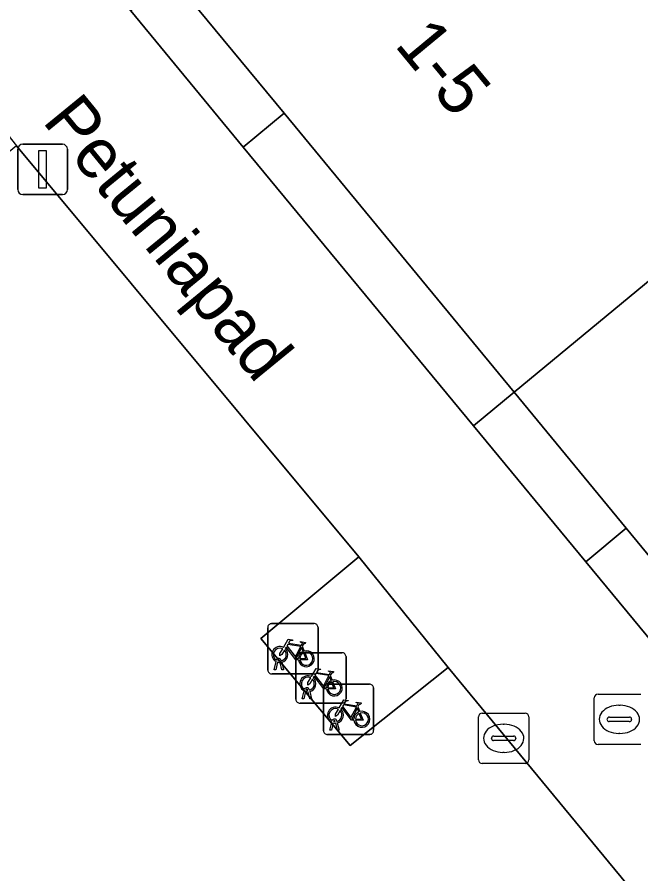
# Model space of a CAD drawing. Extents: x 162344 to 162869, y 381217 to 381818.
# Drawn here: x 162488.41 to 162500.82, y 381732.95 to 381749.99 of the extents above; entities that cross this region are included whole.
import ezdxf

# ---------------------------------------------------------------- set-up
doc = ezdxf.new("R2010")
doc.units = 0
for name, color, linetype in [('IMGEO_Fietsenrek', 7, 'Continuous'), ('IMGEO_Groenvoorziening', 7, 'Continuous'), ('IMGEO_Kolk', 7, 'Continuous'), ('IMGEO_Lichtmast', 7, 'Continuous'), ('IMGEO_Openbare_ruimte_label', 7, 'Continuous'), ('IMGEO_Pand', 7, 'Continuous'), ('IMGEO_Pand_nummerreeks', 7, 'Continuous'), ('IMGEO_Rioolput', 7, 'Continuous'), ('IMGEO_Voetpad_open', 7, 'Continuous')]:
    doc.layers.add(name, color=color, linetype=linetype)

msp = doc.modelspace()

# ---------------------------------------------------------------- linework, layer by layer
at = {"layer": 'IMGEO_Fietsenrek'}
for p, q in [((162493.396, 381737), (162493.396, 381737.841)), ((162493.396, 381737.841), (162493.396, 381737)), ((162493.471, 381737.925), (162494.312, 381737.925)), ((162494.312, 381737.925), (162493.471, 381737.925)), ((162494.396, 381737.85), (162494.396, 381737.009)), ((162494.396, 381737.009), (162494.396, 381737.85)), ((162494.083, 381737.474), (162494.119, 381737.379)), ((162494.028, 381737.345), (162494.869, 381737.345)), ((162494.869, 381737.345), (162494.028, 381737.345)), ((162494.953, 381737.27), (162494.953, 381736.429)), ((162494.953, 381736.429), (162494.953, 381737.27)), ((162493.523, 381737.009), (162493.562, 381737.169)), ((162493.592, 381737.157), (162493.557, 381737.009)), ((162493.634, 381737.181), (162493.633, 381737.185)), ((162493.675, 381737.009), (162493.641, 381737.151)), ((162493.665, 381737.192), (162493.666, 381737.185)), ((162493.673, 381737.155), (162493.708, 381737.009)), ((162493.953, 381736.42), (162493.953, 381737.261)), ((162493.953, 381737.261), (162493.953, 381736.42)), ((162494.321, 381736.925), (162493.48, 381736.925)), ((162493.48, 381736.925), (162494.321, 381736.925)), ((162493.557, 381737.009), (162493.523, 381737.009)), ((162493.708, 381737.009), (162493.675, 381737.009)), ((162494.64, 381736.894), (162494.676, 381736.799)), ((162494.08, 381736.429), (162494.119, 381736.589)), ((162494.191, 381736.601), (162494.19, 381736.605)), ((162494.222, 381736.612), (162494.223, 381736.605)), ((162494.502, 381735.796), (162494.502, 381736.637)), ((162494.502, 381736.637), (162494.502, 381735.796)), ((162494.577, 381736.721), (162495.418, 381736.721)), ((162495.418, 381736.721), (162494.577, 381736.721)), ((162495.502, 381736.646), (162495.502, 381735.805)), ((162495.502, 381735.805), (162495.502, 381736.646)), ((162494.114, 381736.429), (162494.08, 381736.429)), ((162494.149, 381736.577), (162494.114, 381736.429)), ((162494.232, 381736.429), (162494.198, 381736.571)), ((162494.23, 381736.575), (162494.265, 381736.429)), ((162494.265, 381736.429), (162494.232, 381736.429)), ((162494.878, 381736.345), (162494.037, 381736.345)), ((162494.037, 381736.345), (162494.878, 381736.345)), ((162495.189, 381736.27), (162495.225, 381736.175)), ((162494.629, 381735.805), (162494.668, 381735.965)), ((162494.698, 381735.953), (162494.663, 381735.805)), ((162494.74, 381735.977), (162494.739, 381735.981)), ((162494.781, 381735.805), (162494.747, 381735.947)), ((162494.771, 381735.988), (162494.772, 381735.981)), ((162494.779, 381735.951), (162494.814, 381735.805)), ((162494.663, 381735.805), (162494.629, 381735.805)), ((162494.814, 381735.805), (162494.781, 381735.805)), ((162495.427, 381735.721), (162494.586, 381735.721)), ((162494.586, 381735.721), (162495.427, 381735.721))]:
    msp.add_line(p, q, dxfattribs=at)
for points in [[(162493.709, 381737.451), (162493.804, 381737.615), (162493.89, 381737.601), (162493.892, 381737.592), (162493.836, 381737.581), (162493.809, 381737.536), (162494.065, 381737.495)], [(162494.005, 381737.207), (162493.955, 381737.207), (162493.764, 381737.458), (162493.745, 381737.426)], [(162494.052, 381737.47), (162493.795, 381737.511), (162493.778, 381737.482), (162493.945, 381737.262), (162494.052, 381737.47)], [(162494.1, 381737.372), (162494.07, 381737.449), (162493.961, 381737.231), (162494.004, 381737.231)], [(162494.065, 381737.495), (162494.09, 381737.544), (162494.084, 381737.548), (162494.061, 381737.552), (162494.049, 381737.559), (162494.048, 381737.562), (162494.05, 381737.567), (162494.145, 381737.552), (162494.147, 381737.542), (162494.137, 381737.529), (162494.125, 381737.523), (162494.111, 381737.529), (162494.083, 381737.474)], [(162493.73, 381737.399), (162493.678, 381737.309), (162493.638, 381737.284), (162493.639, 381737.331), (162493.694, 381737.425)], [(162494.034, 381737.231), (162494.154, 381737.23), (162494.11, 381737.344)], [(162494.13, 381737.351), (162494.185, 381737.206), (162494.035, 381737.206)], [(162494.266, 381736.871), (162494.361, 381737.035), (162494.447, 381737.021), (162494.449, 381737.012), (162494.393, 381737.001), (162494.366, 381736.956), (162494.622, 381736.915)], [(162494.609, 381736.89), (162494.352, 381736.931), (162494.335, 381736.902), (162494.502, 381736.682), (162494.609, 381736.89)], [(162494.622, 381736.915), (162494.647, 381736.964), (162494.641, 381736.968), (162494.618, 381736.972), (162494.606, 381736.979), (162494.605, 381736.982), (162494.607, 381736.987), (162494.702, 381736.972), (162494.704, 381736.962), (162494.694, 381736.949), (162494.682, 381736.943), (162494.668, 381736.949), (162494.64, 381736.894)], [(162494.287, 381736.819), (162494.235, 381736.729), (162494.195, 381736.704), (162494.196, 381736.751), (162494.251, 381736.845)], [(162494.562, 381736.627), (162494.512, 381736.627), (162494.321, 381736.878), (162494.302, 381736.846)], [(162494.657, 381736.792), (162494.627, 381736.869), (162494.518, 381736.651), (162494.561, 381736.651)], [(162494.591, 381736.651), (162494.711, 381736.65), (162494.667, 381736.764)], [(162494.687, 381736.771), (162494.742, 381736.626), (162494.592, 381736.626)], [(162494.815, 381736.247), (162494.91, 381736.411), (162494.996, 381736.397), (162494.998, 381736.388), (162494.942, 381736.377), (162494.915, 381736.332), (162495.171, 381736.291)], [(162495.111, 381736.003), (162495.061, 381736.003), (162494.87, 381736.254), (162494.851, 381736.222)], [(162495.158, 381736.266), (162494.901, 381736.307), (162494.884, 381736.278), (162495.051, 381736.058), (162495.158, 381736.266)], [(162495.206, 381736.168), (162495.176, 381736.245), (162495.067, 381736.027), (162495.11, 381736.027)], [(162495.171, 381736.291), (162495.196, 381736.34), (162495.19, 381736.344), (162495.167, 381736.348), (162495.155, 381736.355), (162495.154, 381736.358), (162495.156, 381736.363), (162495.251, 381736.348), (162495.253, 381736.338), (162495.243, 381736.325), (162495.231, 381736.319), (162495.217, 381736.325), (162495.189, 381736.27)], [(162494.836, 381736.195), (162494.784, 381736.105), (162494.744, 381736.08), (162494.745, 381736.127), (162494.8, 381736.221)], [(162495.14, 381736.027), (162495.26, 381736.026), (162495.216, 381736.14)], [(162495.236, 381736.147), (162495.291, 381736.002), (162495.141, 381736.002)]]:
    msp.add_lwpolyline(points, dxfattribs=at)
for centre, radius, start, end in [((162493.474, 381737.847), 0.0779, 92.4484, 184.2845), ((162493.474, 381737.847), 0.0779, 92.4484, 184.2845), ((162494.318, 381737.847), 0.0779, 2.4484, 94.2845), ((162494.318, 381737.847), 0.0779, 2.4484, 94.2845), ((162493.636, 381737.31), 0.159, 62.6766, 242.1369), ((162493.636, 381737.31), 0.129, 63.3192, 238.903), ((162493.636, 381737.31), 0.129, 283.6043, 43.4302), ((162493.636, 381737.31), 0.159, 283.5766, 46.6042), ((162494.031, 381737.267), 0.0779, 92.4484, 184.2845), ((162494.031, 381737.267), 0.0779, 92.4484, 184.2845), ((162494.163, 381737.226), 0.159, 113.3408, 178.3217), ((162494.163, 381737.226), 0.159, 187.0065, 105.7708), ((162494.163, 381737.226), 0.129, 113.923, 177.9556), ((162494.163, 381737.226), 0.129, 188.6715, 104.5883), ((162494.875, 381737.267), 0.0779, 2.4484, 94.2845), ((162494.875, 381737.267), 0.0779, 2.4484, 94.2845), ((162493.616, 381737.181), 0.0499, 12.8025, 158.6934), ((162493.636, 381737.31), 0.159, 253.9967, 271.7867), ((162493.616, 381737.181), 0.0174, 12.8025, 163.4502), ((162493.636, 381737.31), 0.129, 253.415, 269.0204), ((162493.474, 381737.003), 0.0779, 182.4484, 274.2845), ((162493.474, 381737.003), 0.0779, 182.4484, 274.2845), ((162494.318, 381737.003), 0.0779, 272.4484, 4.2845), ((162494.318, 381737.003), 0.0779, 272.4484, 4.2845), ((162494.193, 381736.73), 0.159, 62.6766, 242.1369), ((162494.193, 381736.73), 0.129, 63.3192, 238.903), ((162494.193, 381736.73), 0.129, 283.6043, 43.4302), ((162494.193, 381736.73), 0.159, 283.5766, 46.6042), ((162494.72, 381736.646), 0.159, 113.3408, 178.3217), ((162494.72, 381736.646), 0.159, 187.0065, 105.7708), ((162494.72, 381736.646), 0.129, 113.923, 177.9556), ((162494.72, 381736.646), 0.129, 188.6715, 104.5883), ((162494.173, 381736.601), 0.0499, 12.8025, 158.6934), ((162494.173, 381736.601), 0.0174, 12.8025, 163.4502), ((162494.193, 381736.73), 0.129, 253.415, 269.0204), ((162494.58, 381736.643), 0.0779, 92.4484, 184.2845), ((162494.58, 381736.643), 0.0779, 92.4484, 184.2845), ((162495.424, 381736.643), 0.0779, 2.4484, 94.2845), ((162495.424, 381736.643), 0.0779, 2.4484, 94.2845), ((162494.031, 381736.423), 0.0779, 182.4484, 274.2845), ((162494.031, 381736.423), 0.0779, 182.4484, 274.2845), ((162494.193, 381736.73), 0.159, 253.9967, 271.7867), ((162494.875, 381736.423), 0.0779, 272.4484, 4.2845), ((162494.875, 381736.423), 0.0779, 272.4484, 4.2845), ((162494.742, 381736.106), 0.159, 62.6766, 242.1369), ((162494.742, 381736.106), 0.129, 63.3192, 238.903), ((162494.742, 381736.106), 0.129, 283.6043, 43.4302), ((162494.742, 381736.106), 0.159, 283.5766, 46.6042), ((162495.269, 381736.022), 0.159, 113.3408, 178.3217), ((162495.269, 381736.022), 0.159, 187.0065, 105.7708), ((162495.269, 381736.022), 0.129, 113.923, 177.9556), ((162495.269, 381736.022), 0.129, 188.6715, 104.5883), ((162494.722, 381735.977), 0.0499, 12.8025, 158.6934), ((162494.742, 381736.106), 0.159, 253.9967, 271.7867), ((162494.722, 381735.977), 0.0174, 12.8025, 163.4502), ((162494.742, 381736.106), 0.129, 253.415, 269.0204), ((162494.58, 381735.799), 0.0779, 182.4484, 274.2845), ((162494.58, 381735.799), 0.0779, 182.4484, 274.2845), ((162495.424, 381735.799), 0.0779, 272.4484, 4.2845), ((162495.424, 381735.799), 0.0779, 272.4484, 4.2845)]:
    msp.add_arc(centre, radius, start, end, dxfattribs=at)
at = {"layer": 'IMGEO_Groenvoorziening'}
for points in [[(162496.987, 381737.052), (162495.038, 381735.498), (162493.26, 381737.631), (162495.209, 381739.256), (162488.397, 381747.426), (162486.513, 381745.893), (162484.735, 381748.042), (162486.667, 381749.611), (162477.365, 381760.866), (162460.058, 381746.513), (162463.062, 381742.868), (162463.106, 381743.006), (162463.476, 381743.219), (162464.348, 381742.174), (162466.307, 381743.777), (162473.193, 381735.435), (162480.005, 381727.183), (162486.816, 381718.931), (162493.628, 381710.68), (162500.056, 381702.892)], [(162514.818, 381715.325), (162510.426, 381720.718), (162508.452, 381719.099), (162506.749, 381721.315), (162508.651, 381722.872), (162503.699, 381728.875), (162501.738, 381727.316), (162500.005, 381729.485), (162501.958, 381731.025), (162496.987, 381737.052)]]:
    msp.add_lwpolyline(points, dxfattribs=at)
for points in [[(162493.72, 381748.074), (162492.906, 381747.402), (162497.488, 381741.861), (162498.296, 381742.528)], [(162500.53, 381739.821), (162499.724, 381739.156), (162504.305, 381733.614), (162505.106, 381734.275)]]:
    msp.add_lwpolyline(points, close=True, dxfattribs=at)
at = {"layer": 'IMGEO_Kolk'}
for p, q in [((162497.664, 381736.144), (162498.516, 381736.144)), ((162497.589, 381735.218), (162497.589, 381736.07)), ((162498.077, 381735.924), (162498.102, 381735.924)), ((162498.59, 381736.07), (162498.59, 381735.218)), ((162497.848, 381735.638), (162497.848, 381735.65)), ((162498.286, 381735.601), (162497.888, 381735.601)), ((162497.891, 381735.687), (162498.289, 381735.687)), ((162498.332, 381735.65), (162498.332, 381735.638)), ((162498.1, 381735.364), (162498.075, 381735.364)), ((162498.516, 381735.144), (162497.664, 381735.144))]:
    msp.add_line(p, q, dxfattribs=at)
for points in [[(162497.664, 381736.144), (162498.516, 381736.144)], [(162497.589, 381735.218), (162497.589, 381736.07)], [(162498.59, 381736.07), (162498.59, 381735.218)], [(162498.516, 381735.144), (162497.664, 381735.144)]]:
    msp.add_lwpolyline(points, dxfattribs=at)
for centre, radius, start, end in [((162497.666, 381736.068), 0.0765, 91.552, 178.448), ((162497.666, 381736.068), 0.0765, 91.552, 178.448), ((162498.514, 381736.068), 0.0765, 1.552, 88.448), ((162498.514, 381736.068), 0.0765, 1.552, 88.448), ((162497.888, 381735.647), 0.0403, 85.8775, 175.7526), ((162497.885, 381735.637), 0.0366, 178.938, 274.7102), ((162498.289, 381735.644), 0.043, 264.8664, 352.4533), ((162498.293, 381735.649), 0.0386, 1.7309, 96.639), ((162497.666, 381735.22), 0.0765, 181.552, 268.448), ((162497.666, 381735.22), 0.0765, 181.552, 268.448), ((162498.514, 381735.22), 0.0765, 271.552, 358.448), ((162498.514, 381735.22), 0.0765, 271.552, 358.448)]:
    msp.add_arc(centre, radius, start, end, dxfattribs=at)
for centre, major_axis, ratio, start_param, end_param in [((162498.076, 381735.644), (-0.387, 0.002), 0.722429, 4.712389, 7.853982), ((162498.101, 381735.644), (-0.39, 0.002), 0.717154, 1.570796, 4.712389)]:
    msp.add_ellipse(centre, major_axis=major_axis, ratio=ratio, start_param=start_param, end_param=end_param, dxfattribs=at)
at = {"layer": 'IMGEO_Lichtmast'}
for p, q in [((162488.419, 381746.559), (162488.419, 381747.359)), ((162488.419, 381747.359), (162488.419, 381746.559)), ((162488.519, 381747.459), (162489.309, 381747.459)), ((162489.309, 381747.459), (162488.519, 381747.459)), ((162489.409, 381747.359), (162489.409, 381746.559)), ((162489.409, 381746.559), (162489.409, 381747.359)), ((162489.309, 381746.459), (162488.519, 381746.459)), ((162488.519, 381746.459), (162489.309, 381746.459))]:
    msp.add_line(p, q, dxfattribs=at)
msp.add_lwpolyline([(162488.839, 381747.334), (162488.989, 381747.334), (162488.989, 381746.584), (162488.839, 381746.584), (162488.839, 381747.334)], dxfattribs=at)
for centre, start, end in [((162488.519, 381747.359), 90, 180), ((162488.519, 381747.359), 90, 180), ((162489.309, 381747.359), 0, 90), ((162489.309, 381747.359), 360, 90), ((162488.519, 381746.559), 180, 270), ((162488.519, 381746.559), 180, 270), ((162489.309, 381746.559), 270, 0), ((162489.309, 381746.559), 270, 0)]:
    msp.add_arc(centre, 0.1, start, end, dxfattribs=at)
at = {"layer": 'IMGEO_Pand'}
for points in [[(162500, 381754.841), (162498.544, 381756.605), (162491.486, 381750.781), (162493.72, 381748.074), (162498.296, 381742.528), (162505.356, 381748.354), (162503.997, 381750)], [(162505.356, 381748.354), (162498.296, 381742.528), (162500.53, 381739.821), (162505.106, 381734.275), (162512.168, 381740.102)]]:
    msp.add_lwpolyline(points, close=True, dxfattribs=at)
at = {"layer": 'IMGEO_Rioolput'}
for p, q in [((162499.893, 381735.595), (162499.893, 381736.447)), ((162499.968, 381736.521), (162500.82, 381736.521)), ((162500.381, 381736.301), (162500.406, 381736.301)), ((162500.152, 381736.015), (162500.152, 381736.027)), ((162500.59, 381735.978), (162500.192, 381735.978)), ((162500.195, 381736.064), (162500.593, 381736.064)), ((162500.636, 381736.027), (162500.636, 381736.015)), ((162500.404, 381735.741), (162500.379, 381735.741)), ((162500.82, 381735.521), (162499.968, 381735.521))]:
    msp.add_line(p, q, dxfattribs=at)
for points in [[(162499.893, 381735.595), (162499.893, 381736.447)], [(162499.968, 381736.521), (162500.82, 381736.521)], [(162500.82, 381735.521), (162499.968, 381735.521)]]:
    msp.add_lwpolyline(points, dxfattribs=at)
for centre, radius, start, end in [((162499.97, 381736.445), 0.0765, 91.552, 178.448), ((162499.97, 381736.445), 0.0765, 91.552, 178.448), ((162500.192, 381736.024), 0.0403, 85.8775, 175.7526), ((162500.189, 381736.014), 0.0366, 178.938, 274.7102), ((162500.593, 381736.021), 0.043, 264.8664, 352.4533), ((162500.597, 381736.026), 0.0386, 1.7309, 96.639), ((162499.97, 381735.597), 0.0765, 181.552, 268.448), ((162499.97, 381735.597), 0.0765, 181.552, 268.448)]:
    msp.add_arc(centre, radius, start, end, dxfattribs=at)
for centre, major_axis, ratio, start_param, end_param in [((162500.38, 381736.021), (-0.387, 0.002), 0.722429, 4.712389, 7.853982), ((162500.405, 381736.021), (-0.39, 0.002), 0.717154, 1.570796, 4.712389)]:
    msp.add_ellipse(centre, major_axis=major_axis, ratio=ratio, start_param=start_param, end_param=end_param, dxfattribs=at)
at = {"layer": 'IMGEO_Voetpad_open'}
for points in [[(162499.724, 381739.156), (162497.488, 381741.861), (162492.906, 381747.402), (162490.67, 381750.108), (162483.924, 381758.308), (162483.032, 381759.392), (162480.048, 381763.094), (162477.365, 381760.866), (162486.667, 381749.611), (162488.397, 381747.426), (162495.209, 381739.256), (162496.987, 381737.052), (162501.958, 381731.025), (162503.699, 381728.875), (162508.651, 381722.872), (162510.426, 381720.718), (162514.818, 381715.325), (162517.837, 381717.246), (162513.359, 381722.662), (162511.123, 381725.368), (162506.542, 381730.909), (162504.305, 381733.614)], [(162491.486, 381750.781), (162490.67, 381750.108), (162492.906, 381747.402), (162493.72, 381748.074)], [(162498.296, 381742.528), (162497.488, 381741.861), (162499.724, 381739.156), (162500.53, 381739.821)], [(162495.209, 381739.256), (162493.26, 381737.631), (162495.038, 381735.498), (162496.987, 381737.052)]]:
    msp.add_lwpolyline(points, close=True, dxfattribs=at)

# ---------------------------------------------------------------- texts
at = {"layer": 'IMGEO_Openbare_ruimte_label'}
msp.add_text('Petuniapad', height=1, rotation=309.2773, dxfattribs=at).set_placement((162488.891, 381747.912))
at = {"layer": 'IMGEO_Pand_nummerreeks'}
msp.add_text('1-5', height=1, rotation=309.5625, dxfattribs=at).set_placement((162495.9, 381749.429))

doc.saveas('drawing.dxf')
